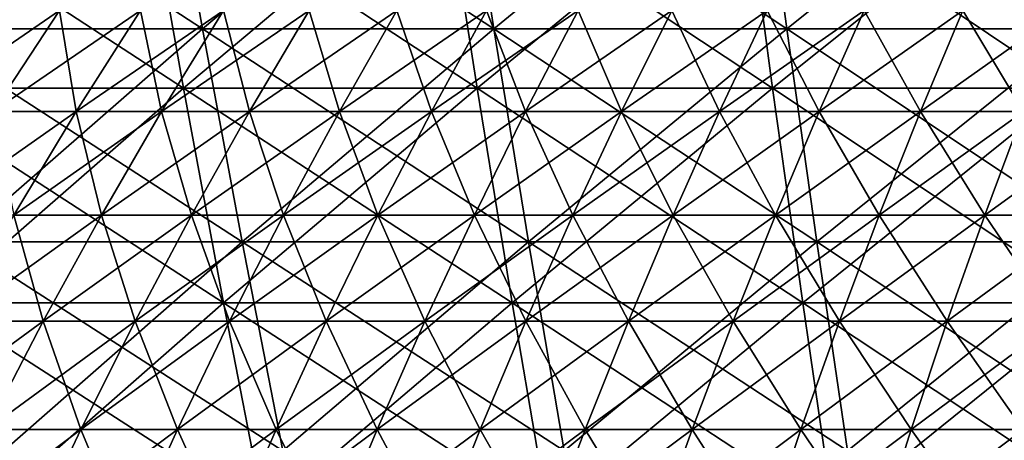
# Model space of a CAD drawing. Header units: millimetres. Extents: x -250 to 250, y -45 to 4150.
# Tile 444 of 656: x -52 to -32, y 3993 to 4002. Entities that reach past the tile are written whole.
import ezdxf

# ---------------------------------------------------------------- set-up
doc = ezdxf.new("R2010")
doc.units = ezdxf.units.MM
doc.header["$LTSCALE"] = 81.481481
for name, color, linetype in [('19', 7, 'CONTINUOUS'), ('20', 7, 'CONTINUOUS'), ('21', 7, 'CONTINUOUS'), ('22', 7, 'CONTINUOUS'), ('23', 7, 'CONTINUOUS'), ('24', 7, 'CONTINUOUS')]:
    doc.layers.add(name, color=color, linetype=linetype)

msp = doc.modelspace()

# ---------------------------------------------------------------- linework, layer by layer
at = {"layer": '19', "color": 7, "linetype": 'CONTINUOUS'}
for points in [[(-49.682, 4005.044, -197.533), (-54.851, 4000.58, -192.782), (-55.741, 4005.044, -195.91), (-49.682, 4005.044, -197.533)], [(-48.889, 4000.58, -194.38), (-54.851, 4000.58, -192.782), (-49.682, 4005.044, -197.533), (-48.889, 4000.58, -194.38)], [(-43.575, 4005.044, -198.97), (-48.889, 4000.58, -194.38), (-49.682, 4005.044, -197.533), (-43.575, 4005.044, -198.97)], [(-42.879, 4000.58, -195.793), (-48.889, 4000.58, -194.38), (-43.575, 4005.044, -198.97), (-42.879, 4000.58, -195.793)], [(-37.427, 4005.044, -200.217), (-42.879, 4000.58, -195.793), (-43.575, 4005.044, -198.97), (-37.427, 4005.044, -200.217)], [(-36.83, 4000.58, -197.021), (-42.879, 4000.58, -195.793), (-37.427, 4005.044, -200.217), (-36.83, 4000.58, -197.021)], [(-31.244, 4005.044, -201.275), (-36.83, 4000.58, -197.021), (-37.427, 4005.044, -200.217), (-31.244, 4005.044, -201.275)], [(-30.745, 4000.58, -198.062), (-36.83, 4000.58, -197.021), (-31.244, 4005.044, -201.275), (-30.745, 4000.58, -198.062)], [(-48.889, 4000.58, -194.38), (-53.935, 3996.189, -189.561), (-54.851, 4000.58, -192.782), (-48.889, 4000.58, -194.38)], [(-48.072, 3996.189, -191.132), (-53.935, 3996.189, -189.561), (-48.889, 4000.58, -194.38), (-48.072, 3996.189, -191.132)], [(-42.879, 4000.58, -195.793), (-48.072, 3996.189, -191.132), (-48.889, 4000.58, -194.38), (-42.879, 4000.58, -195.793)], [(-42.163, 3996.189, -192.522), (-48.072, 3996.189, -191.132), (-42.879, 4000.58, -195.793), (-42.163, 3996.189, -192.522)], [(-36.83, 4000.58, -197.021), (-42.163, 3996.189, -192.522), (-42.879, 4000.58, -195.793), (-36.83, 4000.58, -197.021)], [(-36.214, 3996.189, -193.729), (-42.163, 3996.189, -192.522), (-36.83, 4000.58, -197.021), (-36.214, 3996.189, -193.729)], [(-30.745, 4000.58, -198.062), (-36.214, 3996.189, -193.729), (-36.83, 4000.58, -197.021), (-30.745, 4000.58, -198.062)], [(-30.231, 3996.189, -194.752), (-36.214, 3996.189, -193.729), (-30.745, 4000.58, -198.062), (-30.231, 3996.189, -194.752)], [(-48.072, 3996.189, -191.132), (-52.992, 3991.873, -186.247), (-53.935, 3996.189, -189.561), (-48.072, 3996.189, -191.132)], [(-47.231, 3991.873, -187.79), (-52.992, 3991.873, -186.247), (-48.072, 3996.189, -191.132), (-47.231, 3991.873, -187.79)], [(-42.163, 3996.189, -192.522), (-47.231, 3991.873, -187.79), (-48.072, 3996.189, -191.132), (-42.163, 3996.189, -192.522)], [(-41.426, 3991.873, -189.156), (-47.231, 3991.873, -187.79), (-42.163, 3996.189, -192.522), (-41.426, 3991.873, -189.156)], [(-36.214, 3996.189, -193.729), (-41.426, 3991.873, -189.156), (-42.163, 3996.189, -192.522), (-36.214, 3996.189, -193.729)], [(-35.581, 3991.873, -190.342), (-41.426, 3991.873, -189.156), (-36.214, 3996.189, -193.729), (-35.581, 3991.873, -190.342)], [(-30.231, 3996.189, -194.752), (-35.581, 3991.873, -190.342), (-36.214, 3996.189, -193.729), (-30.231, 3996.189, -194.752)], [(-29.703, 3991.873, -191.347), (-35.581, 3991.873, -190.342), (-30.231, 3996.189, -194.752), (-29.703, 3991.873, -191.347)]]:
    msp.add_3dface(points, dxfattribs=at)
at = {"layer": '20', "color": 7, "linetype": 'CONTINUOUS'}
for points in [[(-54.851, 4000.58, 192.782), (-48.889, 4000.58, 194.38), (-55.741, 4005.044, 195.91), (-54.851, 4000.58, 192.782)], [(-55.741, 4005.044, 195.91), (-48.889, 4000.58, 194.38), (-49.682, 4005.044, 197.533), (-55.741, 4005.044, 195.91)], [(-48.889, 4000.58, 194.38), (-42.879, 4000.58, 195.793), (-49.682, 4005.044, 197.533), (-48.889, 4000.58, 194.38)], [(-49.682, 4005.044, 197.533), (-42.879, 4000.58, 195.793), (-43.575, 4005.044, 198.97), (-49.682, 4005.044, 197.533)], [(-42.879, 4000.58, 195.793), (-36.83, 4000.58, 197.021), (-43.575, 4005.044, 198.97), (-42.879, 4000.58, 195.793)], [(-43.575, 4005.044, 198.97), (-36.83, 4000.58, 197.021), (-37.427, 4005.044, 200.217), (-43.575, 4005.044, 198.97)], [(-36.83, 4000.58, 197.021), (-30.745, 4000.58, 198.062), (-37.427, 4005.044, 200.217), (-36.83, 4000.58, 197.021)], [(-37.427, 4005.044, 200.217), (-30.745, 4000.58, 198.062), (-31.244, 4005.044, 201.275), (-37.427, 4005.044, 200.217)], [(-53.935, 3996.189, 189.561), (-48.072, 3996.189, 191.132), (-54.851, 4000.58, 192.782), (-53.935, 3996.189, 189.561)], [(-54.851, 4000.58, 192.782), (-48.072, 3996.189, 191.132), (-48.889, 4000.58, 194.38), (-54.851, 4000.58, 192.782)], [(-48.072, 3996.189, 191.132), (-42.163, 3996.189, 192.522), (-48.889, 4000.58, 194.38), (-48.072, 3996.189, 191.132)], [(-48.889, 4000.58, 194.38), (-42.163, 3996.189, 192.522), (-42.879, 4000.58, 195.793), (-48.889, 4000.58, 194.38)], [(-42.163, 3996.189, 192.522), (-36.214, 3996.189, 193.729), (-42.879, 4000.58, 195.793), (-42.163, 3996.189, 192.522)], [(-42.879, 4000.58, 195.793), (-36.214, 3996.189, 193.729), (-36.83, 4000.58, 197.021), (-42.879, 4000.58, 195.793)], [(-36.214, 3996.189, 193.729), (-30.231, 3996.189, 194.752), (-36.83, 4000.58, 197.021), (-36.214, 3996.189, 193.729)], [(-36.83, 4000.58, 197.021), (-30.231, 3996.189, 194.752), (-30.745, 4000.58, 198.062), (-36.83, 4000.58, 197.021)], [(-52.992, 3991.873, 186.247), (-47.231, 3991.873, 187.79), (-53.935, 3996.189, 189.561), (-52.992, 3991.873, 186.247)], [(-53.935, 3996.189, 189.561), (-47.231, 3991.873, 187.79), (-48.072, 3996.189, 191.132), (-53.935, 3996.189, 189.561)], [(-47.231, 3991.873, 187.79), (-41.426, 3991.873, 189.156), (-48.072, 3996.189, 191.132), (-47.231, 3991.873, 187.79)], [(-48.072, 3996.189, 191.132), (-41.426, 3991.873, 189.156), (-42.163, 3996.189, 192.522), (-48.072, 3996.189, 191.132)], [(-41.426, 3991.873, 189.156), (-35.581, 3991.873, 190.342), (-42.163, 3996.189, 192.522), (-41.426, 3991.873, 189.156)], [(-42.163, 3996.189, 192.522), (-35.581, 3991.873, 190.342), (-36.214, 3996.189, 193.729), (-42.163, 3996.189, 192.522)], [(-35.581, 3991.873, 190.342), (-29.703, 3991.873, 191.347), (-36.214, 3996.189, 193.729), (-35.581, 3991.873, 190.342)], [(-36.214, 3996.189, 193.729), (-29.703, 3991.873, 191.347), (-30.231, 3996.189, 194.752), (-36.214, 3996.189, 193.729)]]:
    msp.add_3dface(points, dxfattribs=at)
at = {"layer": '21', "color": 7, "linetype": 'CONTINUOUS'}
for points in [[(-49.287, 4006.221, 195.965), (-54.416, 4001.793, 191.252), (-55.299, 4006.221, 194.354), (-49.287, 4006.221, 195.965)], [(-48.501, 4001.793, 192.838), (-54.416, 4001.793, 191.252), (-49.287, 4006.221, 195.965), (-48.501, 4001.793, 192.838)], [(-43.229, 4006.221, 197.39), (-48.501, 4001.793, 192.838), (-49.287, 4006.221, 195.965), (-43.229, 4006.221, 197.39)], [(-42.539, 4001.793, 194.24), (-48.501, 4001.793, 192.838), (-43.229, 4006.221, 197.39), (-42.539, 4001.793, 194.24)], [(-37.13, 4006.221, 198.627), (-42.539, 4001.793, 194.24), (-43.229, 4006.221, 197.39), (-37.13, 4006.221, 198.627)], [(-36.537, 4001.793, 195.458), (-42.539, 4001.793, 194.24), (-37.13, 4006.221, 198.627), (-36.537, 4001.793, 195.458)], [(-30.996, 4006.221, 199.677), (-36.537, 4001.793, 195.458), (-37.13, 4006.221, 198.627), (-30.996, 4006.221, 199.677)], [(-30.501, 4001.793, 196.49), (-36.537, 4001.793, 195.458), (-30.996, 4006.221, 199.677), (-30.501, 4001.793, 196.49)], [(-48.501, 4001.793, 192.838), (-53.507, 3997.437, 188.058), (-54.416, 4001.793, 191.252), (-48.501, 4001.793, 192.838)], [(-47.69, 3997.437, 189.616), (-53.507, 3997.437, 188.058), (-48.501, 4001.793, 192.838), (-47.69, 3997.437, 189.616)], [(-42.539, 4001.793, 194.24), (-47.69, 3997.437, 189.616), (-48.501, 4001.793, 192.838), (-42.539, 4001.793, 194.24)], [(-41.828, 3997.437, 190.995), (-47.69, 3997.437, 189.616), (-42.539, 4001.793, 194.24), (-41.828, 3997.437, 190.995)], [(-36.537, 4001.793, 195.458), (-41.828, 3997.437, 190.995), (-42.539, 4001.793, 194.24), (-36.537, 4001.793, 195.458)], [(-35.927, 3997.437, 192.192), (-41.828, 3997.437, 190.995), (-36.537, 4001.793, 195.458), (-35.927, 3997.437, 192.192)], [(-30.501, 4001.793, 196.49), (-35.927, 3997.437, 192.192), (-36.537, 4001.793, 195.458), (-30.501, 4001.793, 196.49)], [(-29.991, 3997.437, 193.208), (-35.927, 3997.437, 192.192), (-30.501, 4001.793, 196.49), (-29.991, 3997.437, 193.208)], [(-47.69, 3997.437, 189.616), (-52.572, 3993.156, 184.771), (-53.507, 3997.437, 188.058), (-47.69, 3997.437, 189.616)], [(-46.857, 3993.156, 186.302), (-52.572, 3993.156, 184.771), (-47.69, 3997.437, 189.616), (-46.857, 3993.156, 186.302)], [(-41.828, 3997.437, 190.995), (-46.857, 3993.156, 186.302), (-47.69, 3997.437, 189.616), (-41.828, 3997.437, 190.995)], [(-41.097, 3993.156, 187.657), (-46.857, 3993.156, 186.302), (-41.828, 3997.437, 190.995), (-41.097, 3993.156, 187.657)], [(-35.927, 3997.437, 192.192), (-41.097, 3993.156, 187.657), (-41.828, 3997.437, 190.995), (-35.927, 3997.437, 192.192)], [(-35.299, 3993.156, 188.833), (-41.097, 3993.156, 187.657), (-35.927, 3997.437, 192.192), (-35.299, 3993.156, 188.833)], [(-29.991, 3997.437, 193.208), (-35.299, 3993.156, 188.833), (-35.927, 3997.437, 192.192), (-29.991, 3997.437, 193.208)], [(-29.467, 3993.156, 189.831), (-35.299, 3993.156, 188.833), (-29.991, 3997.437, 193.208), (-29.467, 3993.156, 189.831)]]:
    msp.add_3dface(points, dxfattribs=at)
at = {"layer": '22', "color": 7, "linetype": 'CONTINUOUS'}
for points in [[(-54.416, 4001.793, -191.252), (-48.501, 4001.793, -192.838), (-55.299, 4006.221, -194.354), (-54.416, 4001.793, -191.252)], [(-55.299, 4006.221, -194.354), (-48.501, 4001.793, -192.838), (-49.287, 4006.221, -195.965), (-55.299, 4006.221, -194.354)], [(-48.501, 4001.793, -192.838), (-42.539, 4001.793, -194.24), (-49.287, 4006.221, -195.965), (-48.501, 4001.793, -192.838)], [(-49.287, 4006.221, -195.965), (-42.539, 4001.793, -194.24), (-43.229, 4006.221, -197.39), (-49.287, 4006.221, -195.965)], [(-42.539, 4001.793, -194.24), (-36.537, 4001.793, -195.458), (-43.229, 4006.221, -197.39), (-42.539, 4001.793, -194.24)], [(-43.229, 4006.221, -197.39), (-36.537, 4001.793, -195.458), (-37.13, 4006.221, -198.627), (-43.229, 4006.221, -197.39)], [(-36.537, 4001.793, -195.458), (-30.501, 4001.793, -196.49), (-37.13, 4006.221, -198.627), (-36.537, 4001.793, -195.458)], [(-37.13, 4006.221, -198.627), (-30.501, 4001.793, -196.49), (-30.996, 4006.221, -199.677), (-37.13, 4006.221, -198.627)], [(-53.507, 3997.437, -188.058), (-47.69, 3997.437, -189.616), (-54.416, 4001.793, -191.252), (-53.507, 3997.437, -188.058)], [(-54.416, 4001.793, -191.252), (-47.69, 3997.437, -189.616), (-48.501, 4001.793, -192.838), (-54.416, 4001.793, -191.252)], [(-47.69, 3997.437, -189.616), (-41.828, 3997.437, -190.995), (-48.501, 4001.793, -192.838), (-47.69, 3997.437, -189.616)], [(-48.501, 4001.793, -192.838), (-41.828, 3997.437, -190.995), (-42.539, 4001.793, -194.24), (-48.501, 4001.793, -192.838)], [(-41.828, 3997.437, -190.995), (-35.927, 3997.437, -192.192), (-42.539, 4001.793, -194.24), (-41.828, 3997.437, -190.995)], [(-42.539, 4001.793, -194.24), (-35.927, 3997.437, -192.192), (-36.537, 4001.793, -195.458), (-42.539, 4001.793, -194.24)], [(-35.927, 3997.437, -192.192), (-29.991, 3997.437, -193.208), (-36.537, 4001.793, -195.458), (-35.927, 3997.437, -192.192)], [(-36.537, 4001.793, -195.458), (-29.991, 3997.437, -193.208), (-30.501, 4001.793, -196.49), (-36.537, 4001.793, -195.458)], [(-52.572, 3993.156, -184.771), (-46.857, 3993.156, -186.302), (-53.507, 3997.437, -188.058), (-52.572, 3993.156, -184.771)], [(-53.507, 3997.437, -188.058), (-46.857, 3993.156, -186.302), (-47.69, 3997.437, -189.616), (-53.507, 3997.437, -188.058)], [(-46.857, 3993.156, -186.302), (-41.097, 3993.156, -187.657), (-47.69, 3997.437, -189.616), (-46.857, 3993.156, -186.302)], [(-47.69, 3997.437, -189.616), (-41.097, 3993.156, -187.657), (-41.828, 3997.437, -190.995), (-47.69, 3997.437, -189.616)], [(-41.097, 3993.156, -187.657), (-35.299, 3993.156, -188.833), (-41.828, 3997.437, -190.995), (-41.097, 3993.156, -187.657)], [(-41.828, 3997.437, -190.995), (-35.299, 3993.156, -188.833), (-35.927, 3997.437, -192.192), (-41.828, 3997.437, -190.995)], [(-35.299, 3993.156, -188.833), (-29.467, 3993.156, -189.831), (-35.927, 3997.437, -192.192), (-35.299, 3993.156, -188.833)], [(-35.927, 3997.437, -192.192), (-29.467, 3993.156, -189.831), (-29.991, 3997.437, -193.208), (-35.927, 3997.437, -192.192)]]:
    msp.add_3dface(points, dxfattribs=at)
at = {"layer": '23', "color": 7, "linetype": 'CONTINUOUS'}
for points in [[(-53.042, 4002.165, 51.433), (-52.792, 4000.099, 54.443), (-51.433, 4002.165, 53.042), (-53.042, 4002.165, 51.433)], [(-52.792, 4000.099, 54.443), (-51.09, 4000.099, 56.043), (-51.433, 4002.165, 53.042), (-52.792, 4000.099, 54.443)], [(-51.433, 4002.165, 53.042), (-51.09, 4000.099, 56.043), (-49.775, 4002.165, 54.601), (-51.433, 4002.165, 53.042)], [(-51.09, 4000.099, 56.043), (-49.34, 4000.099, 57.59), (-49.775, 4002.165, 54.601), (-51.09, 4000.099, 56.043)], [(-49.775, 4002.165, 54.601), (-49.34, 4000.099, 57.59), (-48.07, 4002.165, 56.108), (-49.775, 4002.165, 54.601)], [(-49.34, 4000.099, 57.59), (-47.543, 4000.099, 59.082), (-48.07, 4002.165, 56.108), (-49.34, 4000.099, 57.59)], [(-48.07, 4002.165, 56.108), (-47.543, 4000.099, 59.082), (-46.32, 4002.165, 57.562), (-48.07, 4002.165, 56.108)], [(-47.543, 4000.099, 59.082), (-45.701, 4000.099, 60.518), (-46.32, 4002.165, 57.562), (-47.543, 4000.099, 59.082)], [(-46.32, 4002.165, 57.562), (-45.701, 4000.099, 60.518), (-44.525, 4002.165, 58.961), (-46.32, 4002.165, 57.562)], [(-45.701, 4000.099, 60.518), (-43.816, 4000.099, 61.897), (-44.525, 4002.165, 58.961), (-45.701, 4000.099, 60.518)], [(-44.525, 4002.165, 58.961), (-43.816, 4000.099, 61.897), (-42.688, 4002.165, 60.304), (-44.525, 4002.165, 58.961)], [(-43.816, 4000.099, 61.897), (-41.889, 4000.099, 63.216), (-42.688, 4002.165, 60.304), (-43.816, 4000.099, 61.897)], [(-42.688, 4002.165, 60.304), (-41.889, 4000.099, 63.216), (-40.811, 4002.165, 61.59), (-42.688, 4002.165, 60.304)], [(-41.889, 4000.099, 63.216), (-39.922, 4000.099, 64.476), (-40.811, 4002.165, 61.59), (-41.889, 4000.099, 63.216)], [(-40.811, 4002.165, 61.59), (-39.922, 4000.099, 64.476), (-38.895, 4002.165, 62.817), (-40.811, 4002.165, 61.59)], [(-39.922, 4000.099, 64.476), (-37.918, 4000.099, 65.675), (-38.895, 4002.165, 62.817), (-39.922, 4000.099, 64.476)], [(-38.895, 4002.165, 62.817), (-37.918, 4000.099, 65.675), (-36.942, 4002.165, 63.985), (-38.895, 4002.165, 62.817)], [(-37.918, 4000.099, 65.675), (-35.877, 4000.099, 66.812), (-36.942, 4002.165, 63.985), (-37.918, 4000.099, 65.675)], [(-36.942, 4002.165, 63.985), (-35.877, 4000.099, 66.812), (-34.954, 4002.165, 65.093), (-36.942, 4002.165, 63.985)], [(-35.877, 4000.099, 66.812), (-33.803, 4000.099, 67.885), (-34.954, 4002.165, 65.093), (-35.877, 4000.099, 66.812)], [(-34.954, 4002.165, 65.093), (-33.803, 4000.099, 67.885), (-32.933, 4002.165, 66.138), (-34.954, 4002.165, 65.093)], [(-33.803, 4000.099, 67.885), (-31.696, 4000.099, 68.894), (-32.933, 4002.165, 66.138), (-33.803, 4000.099, 67.885)], [(-32.933, 4002.165, 66.138), (-31.696, 4000.099, 68.894), (-30.881, 4002.165, 67.121), (-32.933, 4002.165, 66.138)], [(-52.792, 4000.099, 54.443), (-52.366, 3997.981, 57.442), (-51.09, 4000.099, 56.043), (-52.792, 4000.099, 54.443)], [(-52.366, 3997.981, 57.442), (-50.572, 3997.981, 59.028), (-51.09, 4000.099, 56.043), (-52.366, 3997.981, 57.442)], [(-51.09, 4000.099, 56.043), (-50.572, 3997.981, 59.028), (-49.34, 4000.099, 57.59), (-51.09, 4000.099, 56.043)], [(-50.572, 3997.981, 59.028), (-48.73, 3997.981, 60.557), (-49.34, 4000.099, 57.59), (-50.572, 3997.981, 59.028)], [(-49.34, 4000.099, 57.59), (-48.73, 3997.981, 60.557), (-47.543, 4000.099, 59.082), (-49.34, 4000.099, 57.59)], [(-48.73, 3997.981, 60.557), (-46.842, 3997.981, 62.029), (-47.543, 4000.099, 59.082), (-48.73, 3997.981, 60.557)], [(-47.543, 4000.099, 59.082), (-46.842, 3997.981, 62.029), (-45.701, 4000.099, 60.518), (-47.543, 4000.099, 59.082)], [(-46.842, 3997.981, 62.029), (-44.91, 3997.981, 63.442), (-45.701, 4000.099, 60.518), (-46.842, 3997.981, 62.029)], [(-45.701, 4000.099, 60.518), (-44.91, 3997.981, 63.442), (-43.816, 4000.099, 61.897), (-45.701, 4000.099, 60.518)], [(-44.91, 3997.981, 63.442), (-42.935, 3997.981, 64.795), (-43.816, 4000.099, 61.897), (-44.91, 3997.981, 63.442)], [(-43.816, 4000.099, 61.897), (-42.935, 3997.981, 64.795), (-41.889, 4000.099, 63.216), (-43.816, 4000.099, 61.897)], [(-42.935, 3997.981, 64.795), (-40.919, 3997.981, 66.086), (-41.889, 4000.099, 63.216), (-42.935, 3997.981, 64.795)], [(-41.889, 4000.099, 63.216), (-40.919, 3997.981, 66.086), (-39.922, 4000.099, 64.476), (-41.889, 4000.099, 63.216)], [(-40.919, 3997.981, 66.086), (-38.864, 3997.981, 67.315), (-39.922, 4000.099, 64.476), (-40.919, 3997.981, 66.086)], [(-39.922, 4000.099, 64.476), (-38.864, 3997.981, 67.315), (-37.918, 4000.099, 65.675), (-39.922, 4000.099, 64.476)], [(-38.864, 3997.981, 67.315), (-36.773, 3997.981, 68.48), (-37.918, 4000.099, 65.675), (-38.864, 3997.981, 67.315)], [(-37.918, 4000.099, 65.675), (-36.773, 3997.981, 68.48), (-35.877, 4000.099, 66.812), (-37.918, 4000.099, 65.675)], [(-36.773, 3997.981, 68.48), (-34.647, 3997.981, 69.58), (-35.877, 4000.099, 66.812), (-36.773, 3997.981, 68.48)], [(-35.877, 4000.099, 66.812), (-34.647, 3997.981, 69.58), (-33.803, 4000.099, 67.885), (-35.877, 4000.099, 66.812)], [(-34.647, 3997.981, 69.58), (-32.488, 3997.981, 70.614), (-33.803, 4000.099, 67.885), (-34.647, 3997.981, 69.58)], [(-33.803, 4000.099, 67.885), (-32.488, 3997.981, 70.614), (-31.696, 4000.099, 68.894), (-33.803, 4000.099, 67.885)], [(-32.488, 3997.981, 70.614), (-30.298, 3997.981, 71.581), (-31.696, 4000.099, 68.894), (-32.488, 3997.981, 70.614)], [(-53.601, 3995.812, 58.798), (-51.765, 3995.812, 60.421), (-52.366, 3997.981, 57.442), (-53.601, 3995.812, 58.798)], [(-52.366, 3997.981, 57.442), (-51.765, 3995.812, 60.421), (-50.572, 3997.981, 59.028), (-52.366, 3997.981, 57.442)], [(-51.765, 3995.812, 60.421), (-49.88, 3995.812, 61.986), (-50.572, 3997.981, 59.028), (-51.765, 3995.812, 60.421)], [(-50.572, 3997.981, 59.028), (-49.88, 3995.812, 61.986), (-48.73, 3997.981, 60.557), (-50.572, 3997.981, 59.028)], [(-49.88, 3995.812, 61.986), (-47.948, 3995.812, 63.493), (-48.73, 3997.981, 60.557), (-49.88, 3995.812, 61.986)], [(-48.73, 3997.981, 60.557), (-47.948, 3995.812, 63.493), (-46.842, 3997.981, 62.029), (-48.73, 3997.981, 60.557)], [(-47.948, 3995.812, 63.493), (-45.97, 3995.812, 64.939), (-46.842, 3997.981, 62.029), (-47.948, 3995.812, 63.493)], [(-46.842, 3997.981, 62.029), (-45.97, 3995.812, 64.939), (-44.91, 3997.981, 63.442), (-46.842, 3997.981, 62.029)], [(-45.97, 3995.812, 64.939), (-43.948, 3995.812, 66.324), (-44.91, 3997.981, 63.442), (-45.97, 3995.812, 64.939)], [(-44.91, 3997.981, 63.442), (-43.948, 3995.812, 66.324), (-42.935, 3997.981, 64.795), (-44.91, 3997.981, 63.442)], [(-43.948, 3995.812, 66.324), (-41.885, 3995.812, 67.646), (-42.935, 3997.981, 64.795), (-43.948, 3995.812, 66.324)], [(-42.935, 3997.981, 64.795), (-41.885, 3995.812, 67.646), (-40.919, 3997.981, 66.086), (-42.935, 3997.981, 64.795)], [(-41.885, 3995.812, 67.646), (-39.782, 3995.812, 68.904), (-40.919, 3997.981, 66.086), (-41.885, 3995.812, 67.646)], [(-40.919, 3997.981, 66.086), (-39.782, 3995.812, 68.904), (-38.864, 3997.981, 67.315), (-40.919, 3997.981, 66.086)], [(-39.782, 3995.812, 68.904), (-37.641, 3995.812, 70.096), (-38.864, 3997.981, 67.315), (-39.782, 3995.812, 68.904)], [(-38.864, 3997.981, 67.315), (-37.641, 3995.812, 70.096), (-36.773, 3997.981, 68.48), (-38.864, 3997.981, 67.315)], [(-37.641, 3995.812, 70.096), (-35.464, 3995.812, 71.222), (-36.773, 3997.981, 68.48), (-37.641, 3995.812, 70.096)], [(-36.773, 3997.981, 68.48), (-35.464, 3995.812, 71.222), (-34.647, 3997.981, 69.58), (-36.773, 3997.981, 68.48)], [(-35.464, 3995.812, 71.222), (-33.254, 3995.812, 72.281), (-34.647, 3997.981, 69.58), (-35.464, 3995.812, 71.222)], [(-34.647, 3997.981, 69.58), (-33.254, 3995.812, 72.281), (-32.488, 3997.981, 70.614), (-34.647, 3997.981, 69.58)], [(-33.254, 3995.812, 72.281), (-31.013, 3995.812, 73.27), (-32.488, 3997.981, 70.614), (-33.254, 3995.812, 72.281)], [(-32.488, 3997.981, 70.614), (-31.013, 3995.812, 73.27), (-30.298, 3997.981, 71.581), (-32.488, 3997.981, 70.614)], [(-53.601, 3995.812, 58.798), (-52.919, 3993.592, 61.768), (-51.765, 3995.812, 60.421), (-53.601, 3995.812, 58.798)], [(-52.919, 3993.592, 61.768), (-50.992, 3993.592, 63.368), (-51.765, 3995.812, 60.421), (-52.919, 3993.592, 61.768)], [(-51.765, 3995.812, 60.421), (-50.992, 3993.592, 63.368), (-49.88, 3995.812, 61.986), (-51.765, 3995.812, 60.421)], [(-50.992, 3993.592, 63.368), (-49.017, 3993.592, 64.909), (-49.88, 3995.812, 61.986), (-50.992, 3993.592, 63.368)], [(-49.88, 3995.812, 61.986), (-49.017, 3993.592, 64.909), (-47.948, 3995.812, 63.493), (-49.88, 3995.812, 61.986)], [(-49.017, 3993.592, 64.909), (-46.995, 3993.592, 66.387), (-47.948, 3995.812, 63.493), (-49.017, 3993.592, 64.909)], [(-47.948, 3995.812, 63.493), (-46.995, 3993.592, 66.387), (-45.97, 3995.812, 64.939), (-47.948, 3995.812, 63.493)], [(-46.995, 3993.592, 66.387), (-44.928, 3993.592, 67.803), (-45.97, 3995.812, 64.939), (-46.995, 3993.592, 66.387)], [(-45.97, 3995.812, 64.939), (-44.928, 3993.592, 67.803), (-43.948, 3995.812, 66.324), (-45.97, 3995.812, 64.939)], [(-44.928, 3993.592, 67.803), (-42.819, 3993.592, 69.154), (-43.948, 3995.812, 66.324), (-44.928, 3993.592, 67.803)], [(-43.948, 3995.812, 66.324), (-42.819, 3993.592, 69.154), (-41.885, 3995.812, 67.646), (-43.948, 3995.812, 66.324)], [(-42.819, 3993.592, 69.154), (-40.669, 3993.592, 70.44), (-41.885, 3995.812, 67.646), (-42.819, 3993.592, 69.154)], [(-41.885, 3995.812, 67.646), (-40.669, 3993.592, 70.44), (-39.782, 3995.812, 68.904), (-41.885, 3995.812, 67.646)], [(-40.669, 3993.592, 70.44), (-38.48, 3993.592, 71.659), (-39.782, 3995.812, 68.904), (-40.669, 3993.592, 70.44)], [(-39.782, 3995.812, 68.904), (-38.48, 3993.592, 71.659), (-37.641, 3995.812, 70.096), (-39.782, 3995.812, 68.904)], [(-38.48, 3993.592, 71.659), (-36.255, 3993.592, 72.81), (-37.641, 3995.812, 70.096), (-38.48, 3993.592, 71.659)], [(-37.641, 3995.812, 70.096), (-36.255, 3993.592, 72.81), (-35.464, 3995.812, 71.222), (-37.641, 3995.812, 70.096)], [(-36.255, 3993.592, 72.81), (-33.996, 3993.592, 73.892), (-35.464, 3995.812, 71.222), (-36.255, 3993.592, 72.81)], [(-35.464, 3995.812, 71.222), (-33.996, 3993.592, 73.892), (-33.254, 3995.812, 72.281), (-35.464, 3995.812, 71.222)], [(-33.996, 3993.592, 73.892), (-31.704, 3993.592, 74.904), (-33.254, 3995.812, 72.281), (-33.996, 3993.592, 73.892)], [(-33.254, 3995.812, 72.281), (-31.704, 3993.592, 74.904), (-31.013, 3995.812, 73.27), (-33.254, 3995.812, 72.281)], [(-54.033, 3991.325, 63.068), (-52.066, 3991.325, 64.702), (-52.919, 3993.592, 61.768), (-54.033, 3991.325, 63.068)], [(-52.919, 3993.592, 61.768), (-52.066, 3991.325, 64.702), (-50.992, 3993.592, 63.368), (-52.919, 3993.592, 61.768)], [(-52.066, 3991.325, 64.702), (-50.048, 3991.325, 66.275), (-50.992, 3993.592, 63.368), (-52.066, 3991.325, 64.702)], [(-50.992, 3993.592, 63.368), (-50.048, 3991.325, 66.275), (-49.017, 3993.592, 64.909), (-50.992, 3993.592, 63.368)], [(-50.048, 3991.325, 66.275), (-47.984, 3991.325, 67.785), (-49.017, 3993.592, 64.909), (-50.048, 3991.325, 66.275)], [(-49.017, 3993.592, 64.909), (-47.984, 3991.325, 67.785), (-46.995, 3993.592, 66.387), (-49.017, 3993.592, 64.909)], [(-47.984, 3991.325, 67.785), (-45.873, 3991.325, 69.23), (-46.995, 3993.592, 66.387), (-47.984, 3991.325, 67.785)], [(-46.995, 3993.592, 66.387), (-45.873, 3991.325, 69.23), (-44.928, 3993.592, 67.803), (-46.995, 3993.592, 66.387)], [(-45.873, 3991.325, 69.23), (-43.72, 3991.325, 70.61), (-44.928, 3993.592, 67.803), (-45.873, 3991.325, 69.23)], [(-44.928, 3993.592, 67.803), (-43.72, 3991.325, 70.61), (-42.819, 3993.592, 69.154), (-44.928, 3993.592, 67.803)], [(-43.72, 3991.325, 70.61), (-41.525, 3991.325, 71.923), (-42.819, 3993.592, 69.154), (-43.72, 3991.325, 70.61)], [(-42.819, 3993.592, 69.154), (-41.525, 3991.325, 71.923), (-40.669, 3993.592, 70.44), (-42.819, 3993.592, 69.154)], [(-41.525, 3991.325, 71.923), (-39.29, 3991.325, 73.167), (-40.669, 3993.592, 70.44), (-41.525, 3991.325, 71.923)], [(-40.669, 3993.592, 70.44), (-39.29, 3991.325, 73.167), (-38.48, 3993.592, 71.659), (-40.669, 3993.592, 70.44)], [(-39.29, 3991.325, 73.167), (-37.018, 3991.325, 74.343), (-38.48, 3993.592, 71.659), (-39.29, 3991.325, 73.167)], [(-38.48, 3993.592, 71.659), (-37.018, 3991.325, 74.343), (-36.255, 3993.592, 72.81), (-38.48, 3993.592, 71.659)], [(-37.018, 3991.325, 74.343), (-34.711, 3991.325, 75.447), (-36.255, 3993.592, 72.81), (-37.018, 3991.325, 74.343)], [(-36.255, 3993.592, 72.81), (-34.711, 3991.325, 75.447), (-33.996, 3993.592, 73.892), (-36.255, 3993.592, 72.81)], [(-34.711, 3991.325, 75.447), (-32.371, 3991.325, 76.481), (-33.996, 3993.592, 73.892), (-34.711, 3991.325, 75.447)], [(-33.996, 3993.592, 73.892), (-32.371, 3991.325, 76.481), (-31.704, 3993.592, 74.904), (-33.996, 3993.592, 73.892)], [(-32.371, 3991.325, 76.481), (-30.001, 3991.325, 77.441), (-31.704, 3993.592, 74.904), (-32.371, 3991.325, 76.481)]]:
    msp.add_3dface(points, dxfattribs=at)
at = {"layer": '24', "color": 7, "linetype": 'CONTINUOUS'}
for points in [[(-52.792, 4000.099, -54.443), (-54.443, 4000.099, -52.792), (-51.433, 4002.165, -53.042), (-52.792, 4000.099, -54.443)], [(-51.433, 4002.165, -53.042), (-54.443, 4000.099, -52.792), (-53.042, 4002.165, -51.433), (-51.433, 4002.165, -53.042)], [(-51.09, 4000.099, -56.043), (-52.792, 4000.099, -54.443), (-49.775, 4002.165, -54.601), (-51.09, 4000.099, -56.043)], [(-49.775, 4002.165, -54.601), (-52.792, 4000.099, -54.443), (-51.433, 4002.165, -53.042), (-49.775, 4002.165, -54.601)], [(-49.34, 4000.099, -57.59), (-51.09, 4000.099, -56.043), (-48.07, 4002.165, -56.108), (-49.34, 4000.099, -57.59)], [(-48.07, 4002.165, -56.108), (-51.09, 4000.099, -56.043), (-49.775, 4002.165, -54.601), (-48.07, 4002.165, -56.108)], [(-47.543, 4000.099, -59.082), (-49.34, 4000.099, -57.59), (-46.32, 4002.165, -57.562), (-47.543, 4000.099, -59.082)], [(-46.32, 4002.165, -57.562), (-49.34, 4000.099, -57.59), (-48.07, 4002.165, -56.108), (-46.32, 4002.165, -57.562)], [(-45.701, 4000.099, -60.518), (-47.543, 4000.099, -59.082), (-44.525, 4002.165, -58.961), (-45.701, 4000.099, -60.518)], [(-44.525, 4002.165, -58.961), (-47.543, 4000.099, -59.082), (-46.32, 4002.165, -57.562), (-44.525, 4002.165, -58.961)], [(-43.816, 4000.099, -61.897), (-45.701, 4000.099, -60.518), (-42.688, 4002.165, -60.304), (-43.816, 4000.099, -61.897)], [(-42.688, 4002.165, -60.304), (-45.701, 4000.099, -60.518), (-44.525, 4002.165, -58.961), (-42.688, 4002.165, -60.304)], [(-41.889, 4000.099, -63.216), (-43.816, 4000.099, -61.897), (-40.811, 4002.165, -61.59), (-41.889, 4000.099, -63.216)], [(-40.811, 4002.165, -61.59), (-43.816, 4000.099, -61.897), (-42.688, 4002.165, -60.304), (-40.811, 4002.165, -61.59)], [(-39.922, 4000.099, -64.476), (-41.889, 4000.099, -63.216), (-38.895, 4002.165, -62.817), (-39.922, 4000.099, -64.476)], [(-38.895, 4002.165, -62.817), (-41.889, 4000.099, -63.216), (-40.811, 4002.165, -61.59), (-38.895, 4002.165, -62.817)], [(-37.918, 4000.099, -65.675), (-39.922, 4000.099, -64.476), (-36.942, 4002.165, -63.985), (-37.918, 4000.099, -65.675)], [(-36.942, 4002.165, -63.985), (-39.922, 4000.099, -64.476), (-38.895, 4002.165, -62.817), (-36.942, 4002.165, -63.985)], [(-35.877, 4000.099, -66.812), (-37.918, 4000.099, -65.675), (-34.954, 4002.165, -65.093), (-35.877, 4000.099, -66.812)], [(-34.954, 4002.165, -65.093), (-37.918, 4000.099, -65.675), (-36.942, 4002.165, -63.985), (-34.954, 4002.165, -65.093)], [(-33.803, 4000.099, -67.885), (-35.877, 4000.099, -66.812), (-32.933, 4002.165, -66.138), (-33.803, 4000.099, -67.885)], [(-32.933, 4002.165, -66.138), (-35.877, 4000.099, -66.812), (-34.954, 4002.165, -65.093), (-32.933, 4002.165, -66.138)], [(-31.696, 4000.099, -68.894), (-33.803, 4000.099, -67.885), (-30.881, 4002.165, -67.121), (-31.696, 4000.099, -68.894)], [(-30.881, 4002.165, -67.121), (-33.803, 4000.099, -67.885), (-32.933, 4002.165, -66.138), (-30.881, 4002.165, -67.121)], [(-52.366, 3997.981, -57.442), (-54.11, 3997.981, -55.802), (-51.09, 4000.099, -56.043), (-52.366, 3997.981, -57.442)], [(-51.09, 4000.099, -56.043), (-54.11, 3997.981, -55.802), (-52.792, 4000.099, -54.443), (-51.09, 4000.099, -56.043)], [(-50.572, 3997.981, -59.028), (-52.366, 3997.981, -57.442), (-49.34, 4000.099, -57.59), (-50.572, 3997.981, -59.028)], [(-49.34, 4000.099, -57.59), (-52.366, 3997.981, -57.442), (-51.09, 4000.099, -56.043), (-49.34, 4000.099, -57.59)], [(-48.73, 3997.981, -60.557), (-50.572, 3997.981, -59.028), (-47.543, 4000.099, -59.082), (-48.73, 3997.981, -60.557)], [(-47.543, 4000.099, -59.082), (-50.572, 3997.981, -59.028), (-49.34, 4000.099, -57.59), (-47.543, 4000.099, -59.082)], [(-46.842, 3997.981, -62.029), (-48.73, 3997.981, -60.557), (-45.701, 4000.099, -60.518), (-46.842, 3997.981, -62.029)], [(-45.701, 4000.099, -60.518), (-48.73, 3997.981, -60.557), (-47.543, 4000.099, -59.082), (-45.701, 4000.099, -60.518)], [(-44.91, 3997.981, -63.442), (-46.842, 3997.981, -62.029), (-43.816, 4000.099, -61.897), (-44.91, 3997.981, -63.442)], [(-43.816, 4000.099, -61.897), (-46.842, 3997.981, -62.029), (-45.701, 4000.099, -60.518), (-43.816, 4000.099, -61.897)], [(-42.935, 3997.981, -64.795), (-44.91, 3997.981, -63.442), (-41.889, 4000.099, -63.216), (-42.935, 3997.981, -64.795)], [(-41.889, 4000.099, -63.216), (-44.91, 3997.981, -63.442), (-43.816, 4000.099, -61.897), (-41.889, 4000.099, -63.216)], [(-40.919, 3997.981, -66.086), (-42.935, 3997.981, -64.795), (-39.922, 4000.099, -64.476), (-40.919, 3997.981, -66.086)], [(-39.922, 4000.099, -64.476), (-42.935, 3997.981, -64.795), (-41.889, 4000.099, -63.216), (-39.922, 4000.099, -64.476)], [(-38.864, 3997.981, -67.315), (-40.919, 3997.981, -66.086), (-37.918, 4000.099, -65.675), (-38.864, 3997.981, -67.315)], [(-37.918, 4000.099, -65.675), (-40.919, 3997.981, -66.086), (-39.922, 4000.099, -64.476), (-37.918, 4000.099, -65.675)], [(-36.773, 3997.981, -68.48), (-38.864, 3997.981, -67.315), (-35.877, 4000.099, -66.812), (-36.773, 3997.981, -68.48)], [(-35.877, 4000.099, -66.812), (-38.864, 3997.981, -67.315), (-37.918, 4000.099, -65.675), (-35.877, 4000.099, -66.812)], [(-34.647, 3997.981, -69.58), (-36.773, 3997.981, -68.48), (-33.803, 4000.099, -67.885), (-34.647, 3997.981, -69.58)], [(-33.803, 4000.099, -67.885), (-36.773, 3997.981, -68.48), (-35.877, 4000.099, -66.812), (-33.803, 4000.099, -67.885)], [(-32.488, 3997.981, -70.614), (-34.647, 3997.981, -69.58), (-31.696, 4000.099, -68.894), (-32.488, 3997.981, -70.614)], [(-31.696, 4000.099, -68.894), (-34.647, 3997.981, -69.58), (-33.803, 4000.099, -67.885), (-31.696, 4000.099, -68.894)], [(-30.298, 3997.981, -71.581), (-32.488, 3997.981, -70.614), (-29.56, 4000.099, -69.837), (-30.298, 3997.981, -71.581)], [(-29.56, 4000.099, -69.837), (-32.488, 3997.981, -70.614), (-31.696, 4000.099, -68.894), (-29.56, 4000.099, -69.837)], [(-51.765, 3995.812, -60.421), (-53.601, 3995.812, -58.798), (-50.572, 3997.981, -59.028), (-51.765, 3995.812, -60.421)], [(-50.572, 3997.981, -59.028), (-53.601, 3995.812, -58.798), (-52.366, 3997.981, -57.442), (-50.572, 3997.981, -59.028)], [(-49.88, 3995.812, -61.986), (-51.765, 3995.812, -60.421), (-48.73, 3997.981, -60.557), (-49.88, 3995.812, -61.986)], [(-48.73, 3997.981, -60.557), (-51.765, 3995.812, -60.421), (-50.572, 3997.981, -59.028), (-48.73, 3997.981, -60.557)], [(-47.948, 3995.812, -63.493), (-49.88, 3995.812, -61.986), (-46.842, 3997.981, -62.029), (-47.948, 3995.812, -63.493)], [(-46.842, 3997.981, -62.029), (-49.88, 3995.812, -61.986), (-48.73, 3997.981, -60.557), (-46.842, 3997.981, -62.029)], [(-45.97, 3995.812, -64.939), (-47.948, 3995.812, -63.493), (-44.91, 3997.981, -63.442), (-45.97, 3995.812, -64.939)], [(-44.91, 3997.981, -63.442), (-47.948, 3995.812, -63.493), (-46.842, 3997.981, -62.029), (-44.91, 3997.981, -63.442)], [(-43.948, 3995.812, -66.324), (-45.97, 3995.812, -64.939), (-42.935, 3997.981, -64.795), (-43.948, 3995.812, -66.324)], [(-42.935, 3997.981, -64.795), (-45.97, 3995.812, -64.939), (-44.91, 3997.981, -63.442), (-42.935, 3997.981, -64.795)], [(-41.885, 3995.812, -67.646), (-43.948, 3995.812, -66.324), (-40.919, 3997.981, -66.086), (-41.885, 3995.812, -67.646)], [(-40.919, 3997.981, -66.086), (-43.948, 3995.812, -66.324), (-42.935, 3997.981, -64.795), (-40.919, 3997.981, -66.086)], [(-39.782, 3995.812, -68.904), (-41.885, 3995.812, -67.646), (-38.864, 3997.981, -67.315), (-39.782, 3995.812, -68.904)], [(-38.864, 3997.981, -67.315), (-41.885, 3995.812, -67.646), (-40.919, 3997.981, -66.086), (-38.864, 3997.981, -67.315)], [(-37.641, 3995.812, -70.096), (-39.782, 3995.812, -68.904), (-36.773, 3997.981, -68.48), (-37.641, 3995.812, -70.096)], [(-36.773, 3997.981, -68.48), (-39.782, 3995.812, -68.904), (-38.864, 3997.981, -67.315), (-36.773, 3997.981, -68.48)], [(-35.464, 3995.812, -71.222), (-37.641, 3995.812, -70.096), (-34.647, 3997.981, -69.58), (-35.464, 3995.812, -71.222)], [(-34.647, 3997.981, -69.58), (-37.641, 3995.812, -70.096), (-36.773, 3997.981, -68.48), (-34.647, 3997.981, -69.58)], [(-33.254, 3995.812, -72.281), (-35.464, 3995.812, -71.222), (-32.488, 3997.981, -70.614), (-33.254, 3995.812, -72.281)], [(-32.488, 3997.981, -70.614), (-35.464, 3995.812, -71.222), (-34.647, 3997.981, -69.58), (-32.488, 3997.981, -70.614)], [(-31.013, 3995.812, -73.27), (-33.254, 3995.812, -72.281), (-30.298, 3997.981, -71.581), (-31.013, 3995.812, -73.27)], [(-30.298, 3997.981, -71.581), (-33.254, 3995.812, -72.281), (-32.488, 3997.981, -70.614), (-30.298, 3997.981, -71.581)], [(-52.919, 3993.592, -61.768), (-54.797, 3993.592, -60.109), (-51.765, 3995.812, -60.421), (-52.919, 3993.592, -61.768)], [(-51.765, 3995.812, -60.421), (-54.797, 3993.592, -60.109), (-53.601, 3995.812, -58.798), (-51.765, 3995.812, -60.421)], [(-50.992, 3993.592, -63.368), (-52.919, 3993.592, -61.768), (-49.88, 3995.812, -61.986), (-50.992, 3993.592, -63.368)], [(-49.88, 3995.812, -61.986), (-52.919, 3993.592, -61.768), (-51.765, 3995.812, -60.421), (-49.88, 3995.812, -61.986)], [(-49.017, 3993.592, -64.909), (-50.992, 3993.592, -63.368), (-47.948, 3995.812, -63.493), (-49.017, 3993.592, -64.909)], [(-47.948, 3995.812, -63.493), (-50.992, 3993.592, -63.368), (-49.88, 3995.812, -61.986), (-47.948, 3995.812, -63.493)], [(-46.995, 3993.592, -66.387), (-49.017, 3993.592, -64.909), (-45.97, 3995.812, -64.939), (-46.995, 3993.592, -66.387)], [(-45.97, 3995.812, -64.939), (-49.017, 3993.592, -64.909), (-47.948, 3995.812, -63.493), (-45.97, 3995.812, -64.939)], [(-44.928, 3993.592, -67.803), (-46.995, 3993.592, -66.387), (-43.948, 3995.812, -66.324), (-44.928, 3993.592, -67.803)], [(-43.948, 3995.812, -66.324), (-46.995, 3993.592, -66.387), (-45.97, 3995.812, -64.939), (-43.948, 3995.812, -66.324)], [(-42.819, 3993.592, -69.154), (-44.928, 3993.592, -67.803), (-41.885, 3995.812, -67.646), (-42.819, 3993.592, -69.154)], [(-41.885, 3995.812, -67.646), (-44.928, 3993.592, -67.803), (-43.948, 3995.812, -66.324), (-41.885, 3995.812, -67.646)], [(-40.669, 3993.592, -70.44), (-42.819, 3993.592, -69.154), (-39.782, 3995.812, -68.904), (-40.669, 3993.592, -70.44)], [(-39.782, 3995.812, -68.904), (-42.819, 3993.592, -69.154), (-41.885, 3995.812, -67.646), (-39.782, 3995.812, -68.904)], [(-38.48, 3993.592, -71.659), (-40.669, 3993.592, -70.44), (-37.641, 3995.812, -70.096), (-38.48, 3993.592, -71.659)], [(-37.641, 3995.812, -70.096), (-40.669, 3993.592, -70.44), (-39.782, 3995.812, -68.904), (-37.641, 3995.812, -70.096)], [(-36.255, 3993.592, -72.81), (-38.48, 3993.592, -71.659), (-35.464, 3995.812, -71.222), (-36.255, 3993.592, -72.81)], [(-35.464, 3995.812, -71.222), (-38.48, 3993.592, -71.659), (-37.641, 3995.812, -70.096), (-35.464, 3995.812, -71.222)], [(-33.996, 3993.592, -73.892), (-36.255, 3993.592, -72.81), (-33.254, 3995.812, -72.281), (-33.996, 3993.592, -73.892)], [(-33.254, 3995.812, -72.281), (-36.255, 3993.592, -72.81), (-35.464, 3995.812, -71.222), (-33.254, 3995.812, -72.281)], [(-31.704, 3993.592, -74.904), (-33.996, 3993.592, -73.892), (-31.013, 3995.812, -73.27), (-31.704, 3993.592, -74.904)], [(-31.013, 3995.812, -73.27), (-33.996, 3993.592, -73.892), (-33.254, 3995.812, -72.281), (-31.013, 3995.812, -73.27)], [(-52.066, 3991.325, -64.702), (-54.033, 3991.325, -63.068), (-50.992, 3993.592, -63.368), (-52.066, 3991.325, -64.702)], [(-50.992, 3993.592, -63.368), (-54.033, 3991.325, -63.068), (-52.919, 3993.592, -61.768), (-50.992, 3993.592, -63.368)], [(-50.048, 3991.325, -66.275), (-52.066, 3991.325, -64.702), (-49.017, 3993.592, -64.909), (-50.048, 3991.325, -66.275)], [(-49.017, 3993.592, -64.909), (-52.066, 3991.325, -64.702), (-50.992, 3993.592, -63.368), (-49.017, 3993.592, -64.909)], [(-47.984, 3991.325, -67.785), (-50.048, 3991.325, -66.275), (-46.995, 3993.592, -66.387), (-47.984, 3991.325, -67.785)], [(-46.995, 3993.592, -66.387), (-50.048, 3991.325, -66.275), (-49.017, 3993.592, -64.909), (-46.995, 3993.592, -66.387)], [(-45.873, 3991.325, -69.23), (-47.984, 3991.325, -67.785), (-44.928, 3993.592, -67.803), (-45.873, 3991.325, -69.23)], [(-44.928, 3993.592, -67.803), (-47.984, 3991.325, -67.785), (-46.995, 3993.592, -66.387), (-44.928, 3993.592, -67.803)], [(-43.72, 3991.325, -70.61), (-45.873, 3991.325, -69.23), (-42.819, 3993.592, -69.154), (-43.72, 3991.325, -70.61)], [(-42.819, 3993.592, -69.154), (-45.873, 3991.325, -69.23), (-44.928, 3993.592, -67.803), (-42.819, 3993.592, -69.154)], [(-41.525, 3991.325, -71.923), (-43.72, 3991.325, -70.61), (-40.669, 3993.592, -70.44), (-41.525, 3991.325, -71.923)], [(-40.669, 3993.592, -70.44), (-43.72, 3991.325, -70.61), (-42.819, 3993.592, -69.154), (-40.669, 3993.592, -70.44)], [(-39.29, 3991.325, -73.167), (-41.525, 3991.325, -71.923), (-38.48, 3993.592, -71.659), (-39.29, 3991.325, -73.167)], [(-38.48, 3993.592, -71.659), (-41.525, 3991.325, -71.923), (-40.669, 3993.592, -70.44), (-38.48, 3993.592, -71.659)], [(-37.018, 3991.325, -74.343), (-39.29, 3991.325, -73.167), (-36.255, 3993.592, -72.81), (-37.018, 3991.325, -74.343)], [(-36.255, 3993.592, -72.81), (-39.29, 3991.325, -73.167), (-38.48, 3993.592, -71.659), (-36.255, 3993.592, -72.81)], [(-34.711, 3991.325, -75.447), (-37.018, 3991.325, -74.343), (-33.996, 3993.592, -73.892), (-34.711, 3991.325, -75.447)], [(-33.996, 3993.592, -73.892), (-37.018, 3991.325, -74.343), (-36.255, 3993.592, -72.81), (-33.996, 3993.592, -73.892)], [(-32.371, 3991.325, -76.481), (-34.711, 3991.325, -75.447), (-31.704, 3993.592, -74.904), (-32.371, 3991.325, -76.481)], [(-31.704, 3993.592, -74.904), (-34.711, 3991.325, -75.447), (-33.996, 3993.592, -73.892), (-31.704, 3993.592, -74.904)], [(-30.001, 3991.325, -77.441), (-32.371, 3991.325, -76.481), (-29.382, 3993.592, -75.845), (-30.001, 3991.325, -77.441)], [(-29.382, 3993.592, -75.845), (-32.371, 3991.325, -76.481), (-31.704, 3993.592, -74.904), (-29.382, 3993.592, -75.845)]]:
    msp.add_3dface(points, dxfattribs=at)

doc.saveas('drawing.dxf')
